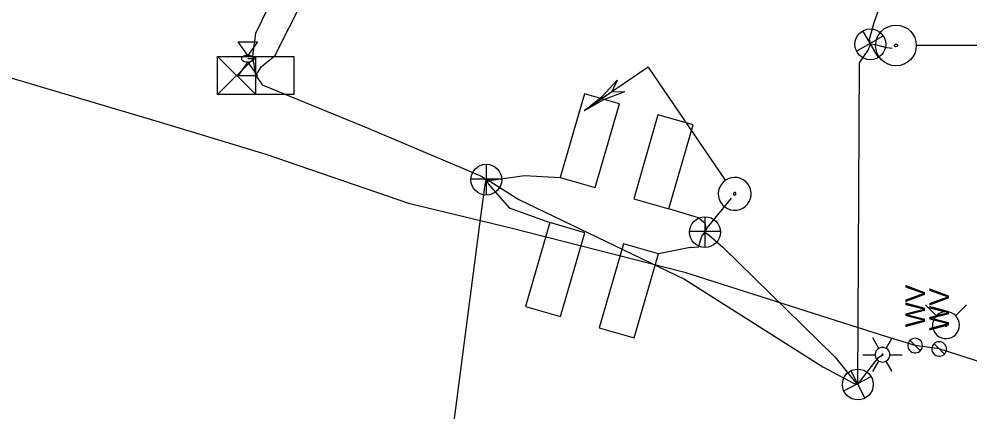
# Model space of a CAD drawing. Extents: x 596028 to 606371, y 330010 to 403088.
# Drawn here: x 602663.8 to 602848.9, y 353484.3 to 353560.9 of the extents above; entities that cross this region are included whole.
import ezdxf

# ---------------------------------------------------------------- set-up
doc = ezdxf.new("R2010")
doc.units = 0
for name, color, linetype in [('E_LTG', 7, 'Continuous'), ('E_LTG_CID', 7, 'Continuous'), ('E_SIG', 7, 'Continuous'), ('E_UTL_E_Bold', 7, 'Continuous'), ('E_UTL_E_UG', 7, 'Continuous'), ('E_UTL_Loop_UG', 7, 'Continuous'), ('E_UTL_W', 7, 'Continuous'), ('E_UTL_W_UG', 7, 'Continuous'), ('E_UTL_WHydrant', 7, 'Continuous')]:
    doc.layers.add(name, color=color, linetype=linetype)

# ---------------------------------------------------------------- blocks, each defined once
blk = doc.blocks.new('_U289')
at = {"layer": 'E_SIG'}
for p, q in [((0, 6.1), (0, -6.1)), ((-6.09, 0.4), (6.1, 0.4))]:
    blk.add_line(p, q, dxfattribs=at)
blk.add_circle((0, 0.01), 6.1, dxfattribs=at)
blk = doc.blocks.new('_U294')
at = {"layer": 'E_SIG'}
for p, q in [((0, 6.1), (0, -6.1)), ((-6.09, 0.4), (6.1, 0.4))]:
    blk.add_line(p, q, dxfattribs=at)
blk.add_circle((0, 0.01), 6.1, dxfattribs=at)
blk = doc.blocks.new('_U295')
at = {"layer": 'E_SIG'}
for p, q in [((0, 6.1), (0, -6.1)), ((-6.09, 0.4), (6.1, 0.4))]:
    blk.add_line(p, q, dxfattribs=at)
blk.add_circle((0, 0.01), 6.1, dxfattribs=at)
blk = doc.blocks.new('_U296')
at = {"layer": 'E_SIG'}
for p, q in [((0, 6.1), (0, -6.1)), ((-6.09, 0.4), (6.1, 0.4))]:
    blk.add_line(p, q, dxfattribs=at)
blk.add_circle((0, 0.01), 6.1, dxfattribs=at)

msp = doc.modelspace()

# ---------------------------------------------------------------- linework, layer by layer
at = {"layer": 'E_LTG'}
for points in [[(602851.59, 353555.77), (602838.54, 353555.77)], [(602831.17, 353496.75), (602829.98, 353498.81)], [(602832.6, 353496.75), (602833.79, 353498.81)], [(602833.31, 353495.51), (602833.29, 353495.78), (602833.21, 353496.04), (602833.09, 353496.28), (602832.92, 353496.5), (602832.71, 353496.68), (602832.48, 353496.81), (602832.22, 353496.9), (602831.95, 353496.94), (602831.68, 353496.93), (602831.42, 353496.86), (602831.17, 353496.75), (602830.95, 353496.59), (602830.76, 353496.39), (602830.61, 353496.17), (602830.51, 353495.91), (602830.46, 353495.65), (602830.46, 353495.38), (602830.51, 353495.11), (602830.61, 353494.86), (602830.76, 353494.63), (602830.95, 353494.43), (602831.17, 353494.27), (602831.42, 353494.16), (602831.68, 353494.1), (602831.95, 353494.08), (602832.22, 353494.12), (602832.48, 353494.21), (602832.71, 353494.35), (602832.92, 353494.52), (602833.09, 353494.74), (602833.21, 353494.98), (602833.29, 353495.24), (602833.31, 353495.51)], [(602833.31, 353495.51), (602833.29, 353495.78), (602833.21, 353496.04), (602833.09, 353496.28), (602832.92, 353496.5), (602832.71, 353496.68), (602832.48, 353496.81), (602832.22, 353496.9), (602831.95, 353496.94), (602831.68, 353496.93), (602831.42, 353496.86), (602831.17, 353496.75), (602830.95, 353496.59), (602830.76, 353496.39), (602830.61, 353496.17), (602830.51, 353495.91), (602830.46, 353495.65), (602830.46, 353495.38), (602830.51, 353495.11), (602830.61, 353494.86), (602830.76, 353494.63), (602830.95, 353494.43), (602831.17, 353494.27), (602831.42, 353494.16), (602831.68, 353494.1), (602831.95, 353494.08), (602832.22, 353494.12), (602832.48, 353494.21), (602832.71, 353494.35), (602832.92, 353494.52), (602833.09, 353494.74), (602833.21, 353494.98), (602833.29, 353495.24), (602833.31, 353495.51)], [(602833.31, 353495.51), (602833.29, 353495.78), (602833.21, 353496.04), (602833.09, 353496.28), (602832.92, 353496.5), (602832.71, 353496.68), (602832.48, 353496.81), (602832.22, 353496.9), (602831.95, 353496.94), (602831.68, 353496.93), (602831.42, 353496.86), (602831.17, 353496.75), (602830.95, 353496.59), (602830.76, 353496.39), (602830.61, 353496.17), (602830.51, 353495.91), (602830.46, 353495.65), (602830.46, 353495.38), (602830.51, 353495.11), (602830.61, 353494.86), (602830.76, 353494.63), (602830.95, 353494.43), (602831.17, 353494.27), (602831.42, 353494.16), (602831.68, 353494.1), (602831.95, 353494.08), (602832.22, 353494.12), (602832.48, 353494.21), (602832.71, 353494.35), (602832.92, 353494.52), (602833.09, 353494.74), (602833.21, 353494.98), (602833.29, 353495.24), (602833.31, 353495.51)], [(602828.07, 353495.51), (602830.46, 353495.51)], [(602832, 353495.51), (602832, 353495.53), (602831.99, 353495.56), (602831.98, 353495.58), (602831.97, 353495.59), (602831.95, 353495.61), (602831.93, 353495.62), (602831.91, 353495.63), (602831.89, 353495.63), (602831.87, 353495.63), (602831.85, 353495.62), (602831.82, 353495.61), (602831.81, 353495.6), (602831.79, 353495.58), (602831.78, 353495.57), (602831.77, 353495.54), (602831.77, 353495.52), (602831.77, 353495.5), (602831.77, 353495.48), (602831.78, 353495.46), (602831.79, 353495.44), (602831.81, 353495.42), (602831.82, 353495.41), (602831.85, 353495.4), (602831.87, 353495.39), (602831.89, 353495.39), (602831.91, 353495.4), (602831.93, 353495.4), (602831.95, 353495.41), (602831.97, 353495.43), (602831.98, 353495.45), (602831.99, 353495.47), (602832, 353495.49), (602832, 353495.51)], [(602833.31, 353495.51), (602835.69, 353495.51)], [(602829.98, 353492.21), (602831.17, 353494.27)], [(602833.79, 353492.21), (602832.6, 353494.27)]]:
    msp.add_lwpolyline(points, dxfattribs=at)
for radius in [3.96, 0.303]:
    msp.add_circle((602834.51, 353555.77), radius, dxfattribs=at)
at = {"layer": 'E_LTG_CID'}
msp.add_lwpolyline([(602833.78, 353555.2), (602832.75, 353555.3), (602830.52, 353555.9), (602829.52, 353555.99)], dxfattribs=at)
at = {"layer": 'E_SIG'}
for points in [[(602709.87, 353549.93), (602711, 353551.67), (602713.58, 353553.73), (602719.17, 353564.85), (602717.63, 353589.05), (602717.69, 353590.29), (602720.25, 353593.61), (602731.52, 353614.09)], [(602829.52, 353555.99), (602829.37, 353557), (602830.25, 353560.21), (602840.58, 353589.43), (602842.18, 353592.74)], [(602827.08, 353489.7), (602827.4, 353552.35), (602829.11, 353554.88), (602829.52, 353555.99)], [(602702.44, 353546.22), (602702.44, 353553.64)], [(602702.44, 353553.64), (602717.29, 353553.64)], [(602709.87, 353553.64), (602702.44, 353546.22)], [(602702.44, 353553.64), (602709.87, 353546.22)], [(602709.87, 353546.22), (602709.87, 353553.64)], [(602717.29, 353553.64), (602717.29, 353546.22)], [(602786.24, 353551.53), (602773.9, 353543.09)], [(602786.24, 353551.53), (602801.28, 353529.55)], [(602709.87, 353549.93), (602709.87, 353549.93)], [(602709.87, 353549.93), (602711.1, 353548.07), (602731.92, 353539.57), (602753.95, 353530.26), (602754.76, 353529.61)], [(602773.9, 353543.09), (602777.28, 353545.81), (602780.2, 353549.02)], [(602780.2, 353549.02), (602779.19, 353546.71)], [(602773.9, 353543.09), (602777.66, 353545.26), (602781.71, 353546.82)], [(602779.19, 353546.71), (602781.71, 353546.81)], [(602717.29, 353546.22), (602702.44, 353546.22)], [(602790.46, 353545.37), (602790.46, 353545.37)], [(602801.31, 353529.51), (602800.84, 353529.12), (602800.46, 353528.64), (602800.17, 353528.11), (602799.99, 353527.53), (602799.92, 353526.92), (602799.96, 353526.32), (602800.12, 353525.73), (602800.39, 353525.18), (602800.76, 353524.7), (602801.21, 353524.29), (602801.73, 353523.97), (602802.31, 353523.76), (602802.91, 353523.67), (602803.52, 353523.68), (602804.11, 353523.82), (602804.67, 353524.06), (602805.17, 353524.4), (602805.6, 353524.84), (602805.94, 353525.34), (602806.18, 353525.9), (602806.3, 353526.5), (602806.31, 353527.11), (602806.21, 353527.71), (602805.99, 353528.28), (602805.67, 353528.79), (602805.26, 353529.24), (602804.77, 353529.61), (602804.22, 353529.87), (602803.63, 353530.02), (602803.03, 353530.06), (602802.42, 353529.99), (602801.84, 353529.8), (602801.31, 353529.51)], [(602776.03, 353281.48), (602769.37, 353307.1), (602759.34, 353341.24), (602750.65, 353377.75), (602746.53, 353405.36), (602745.34, 353443.01), (602748.27, 353480.56), (602753.69, 353522.44), (602754.53, 353528.61), (602754.76, 353529.61)], [(602754.76, 353529.61), (602755.65, 353529.17), (602761.09, 353525.78), (602793.32, 353510.25), (602820.26, 353493.12), (602826.24, 353489.95), (602827.08, 353489.7)], [(602794.44, 353516.37), (602794.44, 353516.37), (602796.07, 353516.52), (602796.73, 353518.57), (602797.33, 353519.39), (602797.83, 353520.27), (602802.49, 353526.01)], [(602802.98, 353527.06), (602802.95, 353527.03), (602802.92, 353527), (602802.89, 353526.96), (602802.88, 353526.91), (602802.87, 353526.87), (602802.88, 353526.82), (602802.89, 353526.78), (602802.91, 353526.73), (602802.94, 353526.7), (602802.97, 353526.67), (602803.01, 353526.64), (602803.06, 353526.63), (602803.1, 353526.62), (602803.15, 353526.62), (602803.2, 353526.63), (602803.24, 353526.65), (602803.28, 353526.67), (602803.31, 353526.71), (602803.34, 353526.75), (602803.35, 353526.79), (602803.36, 353526.83), (602803.36, 353526.88), (602803.36, 353526.93), (602803.34, 353526.97), (602803.32, 353527.01), (602803.28, 353527.04), (602803.25, 353527.07), (602803.2, 353527.09), (602803.16, 353527.1), (602803.11, 353527.11), (602803.07, 353527.1), (602803.02, 353527.09), (602802.98, 353527.06)], [(602796.04, 353522.15), (602797.32, 353521.19), (602797.44, 353520.55), (602797.33, 353519.39)], [(602797.33, 353519.39), (602798.14, 353518.77), (602800.77, 353516.45), (602822.59, 353495.12), (602826.35, 353490.44), (602827.08, 353489.7), (602827.79, 353490.7), (602831.01, 353494.93), (602831.88, 353495.51)]]:
    msp.add_lwpolyline(points, dxfattribs=at)
at = {"layer": 'E_UTL_E_Bold'}
for points in [[(602706.43, 353556.5), (602710.24, 353556.5)], [(602708.33, 353553.83), (602706.43, 353556.5)], [(602710.24, 353556.5), (602708.33, 353553.83)], [(602709.6, 353553.2), (602709.58, 353553.32), (602709.51, 353553.43), (602709.4, 353553.54), (602709.25, 353553.64), (602709.07, 353553.71), (602708.86, 353553.77), (602708.63, 353553.81), (602708.39, 353553.83), (602708.15, 353553.83), (602707.92, 353553.8), (602707.7, 353553.75), (602707.5, 353553.68), (602707.33, 353553.59), (602707.2, 353553.49), (602707.11, 353553.38), (602707.07, 353553.26), (602707.07, 353553.14), (602707.11, 353553.02), (602707.2, 353552.91), (602707.33, 353552.8), (602707.5, 353552.72), (602707.7, 353552.65), (602707.92, 353552.6), (602708.15, 353552.57), (602708.39, 353552.56), (602708.63, 353552.58), (602708.86, 353552.62), (602709.07, 353552.68), (602709.25, 353552.76), (602709.4, 353552.85), (602709.51, 353552.96), (602709.58, 353553.08), (602709.6, 353553.2)], [(602708.33, 353552.56), (602706.43, 353549.9)], [(602710.24, 353549.9), (602708.33, 353552.56)], [(602706.43, 353549.9), (602710.24, 353549.9)]]:
    msp.add_lwpolyline(points, dxfattribs=at)
at = {"layer": 'E_UTL_E_UG'}
for points in [[(602709.87, 353549.93), (602709.28, 353553.69), (602709.91, 353558.18), (602715.96, 353570.79), (602727.31, 353587.28), (602741.01, 353605.74)], [(602708.33, 353553.2), (602709.36, 353553.2)]]:
    msp.add_lwpolyline(points, dxfattribs=at)
at = {"layer": 'E_UTL_Loop_UG'}
for p, q in [((602796.04, 353522.15), (602790.29, 353523.94)), ((602794.44, 353516.37), (602788.26, 353515.14))]:
    msp.add_line(p, q, dxfattribs=at)
for points in [[(602773.86, 353546.37), (602769.15, 353530.03), (602775.97, 353528.07), (602780.68, 353544.4), (602773.86, 353546.37)], [(602788.18, 353542.24), (602783.47, 353525.9), (602790.29, 353523.94), (602795, 353540.27), (602788.18, 353542.24)], [(602754.76, 353529.61), (602755.8, 353529.49), (602762.21, 353530.4), (602769.15, 353530.03), (602769.15, 353530.03)], [(602754.76, 353529.61), (602755.18, 353528.75), (602759.21, 353524.12), (602767.12, 353521.24)], [(602767.12, 353521.24), (602762.41, 353504.9), (602769.22, 353502.94), (602773.94, 353519.27), (602767.12, 353521.24)], [(602781.44, 353517.11), (602776.73, 353500.77), (602783.54, 353498.81), (602788.26, 353515.14), (602781.44, 353517.11)]]:
    msp.add_lwpolyline(points, dxfattribs=at)
at = {"layer": 'E_UTL_W'}
for points in [[(602838.25, 353498.73), (602837.98, 353498.7), (602837.72, 353498.62), (602837.48, 353498.5), (602837.26, 353498.33), (602837.08, 353498.13), (602836.95, 353497.89), (602836.86, 353497.64), (602836.82, 353497.37), (602836.83, 353497.1), (602836.9, 353496.83), (602837.01, 353496.59), (602837.17, 353496.37), (602837.36, 353496.18), (602837.59, 353496.03), (602837.84, 353495.93), (602838.11, 353495.88), (602838.38, 353495.88), (602838.65, 353495.93), (602838.9, 353496.03), (602839.13, 353496.18), (602839.32, 353496.37), (602839.48, 353496.59), (602839.59, 353496.83), (602839.66, 353497.1), (602839.67, 353497.37), (602839.63, 353497.64), (602839.54, 353497.89), (602839.41, 353498.13), (602839.23, 353498.33), (602839.02, 353498.5), (602838.78, 353498.62), (602838.52, 353498.7), (602838.25, 353498.73)], [(602839.25, 353496.29), (602837.24, 353498.31)], [(602842.93, 353498.05), (602842.66, 353498.03), (602842.4, 353497.95), (602842.16, 353497.83), (602841.95, 353497.66), (602841.77, 353497.45), (602841.64, 353497.22), (602841.55, 353496.96), (602841.51, 353496.69), (602841.52, 353496.42), (602841.58, 353496.16), (602841.7, 353495.91), (602841.85, 353495.69), (602842.05, 353495.51), (602842.28, 353495.36), (602842.53, 353495.26), (602842.8, 353495.21), (602843.07, 353495.21), (602843.33, 353495.26), (602843.59, 353495.36), (602843.81, 353495.51), (602844.01, 353495.69), (602844.17, 353495.91), (602844.28, 353496.16), (602844.34, 353496.42), (602844.36, 353496.69), (602844.32, 353496.96), (602844.23, 353497.22), (602844.09, 353497.45), (602843.92, 353497.66), (602843.7, 353497.83), (602843.46, 353497.95), (602843.2, 353498.03), (602842.93, 353498.05)], [(602843.94, 353495.62), (602841.92, 353497.63)]]:
    msp.add_lwpolyline(points, dxfattribs=at)
at = {"layer": 'E_UTL_W_UG'}
msp.add_lwpolyline([(603077.46, 353485.94), (603049.92, 353508.68), (603025.5, 353526.1), (603019.06, 353526.24), (603008.75, 353512.49), (603001.85, 353503.45), (602981.88, 353483.97), (602964.45, 353460.54), (602950.03, 353456.12), (602933.31, 353460.73), (602899.57, 353473.11), (602876.93, 353484.29), (602857.28, 353492.06), (602842.93, 353496.63), (602838.25, 353497.3), (602831.67, 353499.32), (602793.39, 353511.5), (602759.5, 353520.14), (602739.89, 353524.88), (602711.93, 353534.51), (602691.17, 353540.83), (602643.19, 353555.03)], dxfattribs=at)
at = {"layer": 'E_UTL_WHydrant'}
for points in [[(602842.4, 353503.1), (602840.26, 353505.24)], [(602846.86, 353501.26), (602846.81, 353501.76), (602846.67, 353502.24), (602846.44, 353502.68), (602846.14, 353503.07), (602845.76, 353503.4), (602845.33, 353503.65), (602844.86, 353503.81), (602844.36, 353503.88), (602843.86, 353503.86), (602843.38, 353503.74), (602842.93, 353503.53), (602842.52, 353503.24), (602842.18, 353502.88), (602841.91, 353502.46), (602841.72, 353502), (602841.63, 353501.51), (602841.63, 353501.01), (602841.72, 353500.52), (602841.91, 353500.06), (602842.18, 353499.64), (602842.52, 353499.28), (602842.93, 353498.99), (602843.38, 353498.78), (602843.86, 353498.67), (602844.36, 353498.64), (602844.86, 353498.71), (602845.33, 353498.88), (602845.76, 353499.12), (602846.14, 353499.45), (602846.44, 353499.84), (602846.67, 353500.29), (602846.81, 353500.76), (602846.86, 353501.26)], [(602846.07, 353503.1), (602848.22, 353505.24)], [(602844.44, 353501.26), (602844.44, 353501.3), (602844.42, 353501.34), (602844.41, 353501.37), (602844.38, 353501.4), (602844.35, 353501.42), (602844.32, 353501.44), (602844.29, 353501.46), (602844.25, 353501.46), (602844.21, 353501.46), (602844.17, 353501.45), (602844.14, 353501.43), (602844.11, 353501.41), (602844.08, 353501.39), (602844.06, 353501.35), (602844.05, 353501.32), (602844.04, 353501.28), (602844.04, 353501.24), (602844.05, 353501.2), (602844.06, 353501.17), (602844.08, 353501.14), (602844.11, 353501.11), (602844.14, 353501.09), (602844.17, 353501.07), (602844.21, 353501.06), (602844.25, 353501.06), (602844.29, 353501.07), (602844.32, 353501.08), (602844.35, 353501.1), (602844.38, 353501.12), (602844.41, 353501.15), (602844.42, 353501.19), (602844.44, 353501.22), (602844.44, 353501.26)]]:
    msp.add_lwpolyline(points, dxfattribs=at)

# ---------------------------------------------------------------- block references
at = {"layer": 'E_SIG'}
for name, p, xscale, yscale, rotation in [('_U294', (602829.52, 353555.99), 0.49212499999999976, 0.4921249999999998, 30.063933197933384), ('_U295', (602827.08, 353489.7), 0.49212500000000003, 0.4921250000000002, 27.3207052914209)]:
    msp.add_blockref(name, p, dxfattribs=dict(at, xscale=xscale, yscale=yscale, rotation=rotation))
at = {"layer": 'E_SIG', "xscale": 0.49212500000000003, "yscale": 0.49212500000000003}
for name, p in [('_U289', (602754.76, 353529.61)), ('_U296', (602797.33, 353519.39))]:
    msp.add_blockref(name, p, dxfattribs=at)

# ---------------------------------------------------------------- texts
at = {"layer": 'E_UTL_W'}
for p in [(602840.17, 353500.86), (602844.86, 353500.19)]:
    msp.add_text('WV', height=3.85, rotation=90, dxfattribs=at).set_placement(p)

doc.saveas('drawing.dxf')
